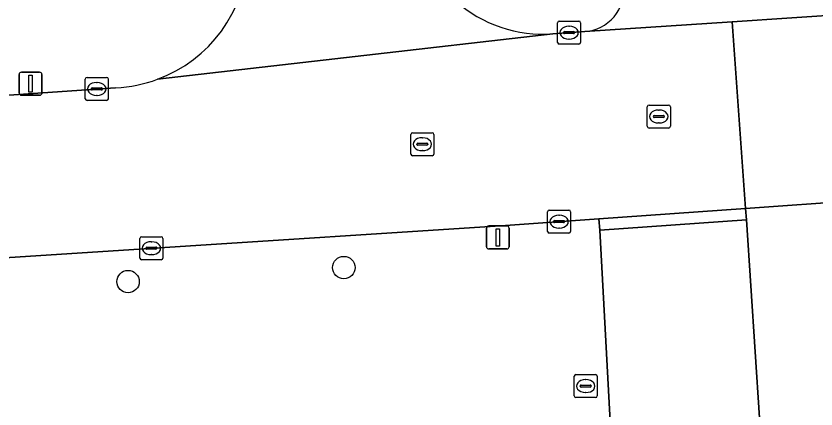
# Model space of a CAD drawing. Extents: x 159680 to 160786, y 387323 to 388340.
# Drawn here: x 160354.58 to 160389.37, y 387754.91 to 387772 of the extents above; entities that cross this region are included whole.
import ezdxf

# ---------------------------------------------------------------- set-up
doc = ezdxf.new("R2010")
doc.units = 0
for name, color, linetype in [('IMGEO_Boom', 7, 'Continuous'), ('IMGEO_Brandkraan', 7, 'Continuous'), ('IMGEO_Kolk', 7, 'Continuous'), ('IMGEO_Lichtmast', 7, 'Continuous'), ('IMGEO_Parkeervlak_open', 7, 'Continuous'), ('IMGEO_Rijbaan_lokaal_gesloten', 7, 'Continuous'), ('IMGEO_Rijbaan_lokaal_open', 7, 'Continuous'), ('IMGEO_Rioolput', 7, 'Continuous'), ('IMGEO_Voetpad_open', 7, 'Continuous')]:
    doc.layers.add(name, color=color, linetype=linetype)

msp = doc.modelspace()

# ---------------------------------------------------------------- linework, layer by layer
at = {"layer": 'IMGEO_Boom'}
for centre in [(160368.837, 387761.06), (160359.456, 387760.451)]:
    msp.add_circle(centre, 0.489, dxfattribs=at)
at = {"layer": 'IMGEO_Brandkraan'}
for p, q in [((160378.852, 387755.483), (160378.852, 387756.335)), ((160378.927, 387756.409), (160379.779, 387756.409)), ((160379.34, 387756.189), (160379.365, 387756.189)), ((160379.853, 387756.335), (160379.853, 387755.483)), ((160379.111, 387755.903), (160379.111, 387755.915)), ((160379.549, 387755.866), (160379.151, 387755.866)), ((160379.154, 387755.952), (160379.552, 387755.952)), ((160379.595, 387755.915), (160379.595, 387755.903)), ((160379.363, 387755.629), (160379.338, 387755.629)), ((160379.779, 387755.409), (160378.927, 387755.409))]:
    msp.add_line(p, q, dxfattribs=at)
for points in [[(160378.852, 387755.483), (160378.852, 387756.335)], [(160378.927, 387756.409), (160379.779, 387756.409)], [(160379.853, 387756.335), (160379.853, 387755.483)], [(160379.779, 387755.409), (160378.927, 387755.409)]]:
    msp.add_lwpolyline(points, dxfattribs=at)
for centre, radius, start, end in [((160378.929, 387756.333), 0.0765, 91.552, 178.448), ((160378.929, 387756.333), 0.0765, 91.552, 178.448), ((160379.777, 387756.333), 0.0765, 1.552, 88.448), ((160379.777, 387756.333), 0.0765, 1.552, 88.448), ((160379.151, 387755.912), 0.0403, 85.8775, 175.7526), ((160379.148, 387755.902), 0.0366, 178.938, 274.7102), ((160379.552, 387755.909), 0.043, 264.8664, 352.4533), ((160379.556, 387755.914), 0.0386, 1.7309, 96.639), ((160378.929, 387755.485), 0.0765, 181.552, 268.448), ((160378.929, 387755.485), 0.0765, 181.552, 268.448), ((160379.777, 387755.485), 0.0765, 271.552, 358.448), ((160379.777, 387755.485), 0.0765, 271.552, 358.448)]:
    msp.add_arc(centre, radius, start, end, dxfattribs=at)
for centre, major_axis, ratio, start_param, end_param in [((160379.339, 387755.909), (-0.387, 0.002), 0.722429, 4.712389, 7.853982), ((160379.364, 387755.909), (-0.39, 0.002), 0.717154, 1.570796, 4.712389)]:
    msp.add_ellipse(centre, major_axis=major_axis, ratio=ratio, start_param=start_param, end_param=end_param, dxfattribs=at)
at = {"layer": 'IMGEO_Kolk'}
for p, q in [((160378.13, 387770.851), (160378.13, 387771.703)), ((160378.205, 387771.777), (160379.057, 387771.777)), ((160378.618, 387771.557), (160378.643, 387771.557)), ((160379.131, 387771.703), (160379.131, 387770.851)), ((160378.389, 387771.271), (160378.389, 387771.283)), ((160378.827, 387771.234), (160378.429, 387771.234)), ((160378.432, 387771.32), (160378.83, 387771.32)), ((160378.873, 387771.283), (160378.873, 387771.271)), ((160379.057, 387770.777), (160378.205, 387770.777)), ((160378.641, 387770.997), (160378.616, 387770.997)), ((160357.598, 387768.404), (160357.598, 387769.256)), ((160357.673, 387769.33), (160358.525, 387769.33)), ((160358.086, 387769.11), (160358.111, 387769.11)), ((160358.599, 387769.256), (160358.599, 387768.404)), ((160357.857, 387768.824), (160357.857, 387768.836)), ((160358.295, 387768.787), (160357.897, 387768.787)), ((160357.9, 387768.873), (160358.298, 387768.873)), ((160358.341, 387768.836), (160358.341, 387768.824)), ((160358.109, 387768.55), (160358.084, 387768.55)), ((160358.525, 387768.33), (160357.673, 387768.33)), ((160377.696, 387762.633), (160377.696, 387763.485)), ((160377.771, 387763.559), (160378.623, 387763.559)), ((160378.697, 387763.485), (160378.697, 387762.633)), ((160378.184, 387763.339), (160378.209, 387763.339)), ((160377.955, 387763.053), (160377.955, 387763.065)), ((160378.393, 387763.016), (160377.995, 387763.016)), ((160377.998, 387763.102), (160378.396, 387763.102)), ((160378.207, 387762.779), (160378.182, 387762.779)), ((160378.439, 387763.065), (160378.439, 387763.053)), ((160378.623, 387762.559), (160377.771, 387762.559)), ((160359.972, 387761.478), (160359.972, 387762.33)), ((160360.047, 387762.404), (160360.899, 387762.404)), ((160360.46, 387762.184), (160360.485, 387762.184)), ((160360.973, 387762.33), (160360.973, 387761.478)), ((160360.231, 387761.898), (160360.231, 387761.91)), ((160360.669, 387761.861), (160360.271, 387761.861)), ((160360.274, 387761.947), (160360.672, 387761.947)), ((160360.715, 387761.91), (160360.715, 387761.898)), ((160360.899, 387761.404), (160360.047, 387761.404)), ((160360.483, 387761.624), (160360.458, 387761.624))]:
    msp.add_line(p, q, dxfattribs=at)
for points in [[(160378.13, 387770.851), (160378.13, 387771.703)], [(160378.205, 387771.777), (160379.057, 387771.777)], [(160379.131, 387771.703), (160379.131, 387770.851)], [(160379.057, 387770.777), (160378.205, 387770.777)], [(160357.598, 387768.404), (160357.598, 387769.256)], [(160357.673, 387769.33), (160358.525, 387769.33)], [(160358.599, 387769.256), (160358.599, 387768.404)], [(160358.525, 387768.33), (160357.673, 387768.33)], [(160377.696, 387762.633), (160377.696, 387763.485)], [(160377.771, 387763.559), (160378.623, 387763.559)], [(160378.697, 387763.485), (160378.697, 387762.633)], [(160378.623, 387762.559), (160377.771, 387762.559)], [(160359.972, 387761.478), (160359.972, 387762.33)], [(160360.047, 387762.404), (160360.899, 387762.404)], [(160360.973, 387762.33), (160360.973, 387761.478)], [(160360.899, 387761.404), (160360.047, 387761.404)]]:
    msp.add_lwpolyline(points, dxfattribs=at)
for centre, radius, start, end in [((160378.207, 387771.701), 0.0765, 91.552, 178.448), ((160378.207, 387771.701), 0.0765, 91.552, 178.448), ((160379.055, 387771.701), 0.0765, 1.552, 88.448), ((160379.055, 387771.701), 0.0765, 1.552, 88.448), ((160378.429, 387771.28), 0.0403, 85.8775, 175.7526), ((160378.426, 387771.27), 0.0366, 178.938, 274.7102), ((160378.83, 387771.277), 0.043, 264.8664, 352.4533), ((160378.834, 387771.282), 0.0386, 1.7309, 96.639), ((160378.207, 387770.853), 0.0765, 181.552, 268.448), ((160378.207, 387770.853), 0.0765, 181.552, 268.448), ((160379.055, 387770.853), 0.0765, 271.552, 358.448), ((160379.055, 387770.853), 0.0765, 271.552, 358.448), ((160357.675, 387769.254), 0.0765, 91.552, 178.448), ((160357.675, 387769.254), 0.0765, 91.552, 178.448), ((160358.523, 387769.254), 0.0765, 1.552, 88.448), ((160358.523, 387769.254), 0.0765, 1.552, 88.448), ((160357.897, 387768.833), 0.0403, 85.8775, 175.7526), ((160357.894, 387768.823), 0.0366, 178.938, 274.7102), ((160358.298, 387768.83), 0.043, 264.8664, 352.4533), ((160358.302, 387768.835), 0.0386, 1.7309, 96.639), ((160357.675, 387768.406), 0.0765, 181.552, 268.448), ((160357.675, 387768.406), 0.0765, 181.552, 268.448), ((160358.523, 387768.406), 0.0765, 271.552, 358.448), ((160358.523, 387768.406), 0.0765, 271.552, 358.448), ((160377.773, 387763.483), 0.0765, 91.552, 178.448), ((160377.773, 387763.483), 0.0765, 91.552, 178.448), ((160378.621, 387763.483), 0.0765, 1.552, 88.448), ((160378.621, 387763.483), 0.0765, 1.552, 88.448), ((160377.995, 387763.062), 0.0403, 85.8775, 175.7526), ((160377.992, 387763.052), 0.0366, 178.938, 274.7102), ((160378.396, 387763.059), 0.043, 264.8664, 352.4533), ((160378.4, 387763.064), 0.0386, 1.7309, 96.639), ((160377.773, 387762.635), 0.0765, 181.552, 268.448), ((160377.773, 387762.635), 0.0765, 181.552, 268.448), ((160378.621, 387762.635), 0.0765, 271.552, 358.448), ((160378.621, 387762.635), 0.0765, 271.552, 358.448), ((160360.049, 387762.328), 0.0765, 91.552, 178.448), ((160360.049, 387762.328), 0.0765, 91.552, 178.448), ((160360.897, 387762.328), 0.0765, 1.552, 88.448), ((160360.897, 387762.328), 0.0765, 1.552, 88.448), ((160360.271, 387761.907), 0.0403, 85.8775, 175.7526), ((160360.268, 387761.897), 0.0366, 178.938, 274.7102), ((160360.672, 387761.904), 0.043, 264.8664, 352.4533), ((160360.676, 387761.909), 0.0386, 1.7309, 96.639), ((160360.049, 387761.48), 0.0765, 181.552, 268.448), ((160360.049, 387761.48), 0.0765, 181.552, 268.448), ((160360.897, 387761.48), 0.0765, 271.552, 358.448), ((160360.897, 387761.48), 0.0765, 271.552, 358.448)]:
    msp.add_arc(centre, radius, start, end, dxfattribs=at)
for centre, major_axis, ratio, start_param, end_param in [((160378.617, 387771.277), (-0.387, 0.002), 0.722429, 4.712389, 7.853982), ((160378.642, 387771.277), (-0.39, 0.002), 0.717154, 1.570796, 4.712389), ((160358.085, 387768.83), (-0.387, 0.002), 0.722429, 4.712389, 7.853982), ((160358.11, 387768.83), (-0.39, 0.002), 0.717154, 1.570796, 4.712389), ((160378.183, 387763.059), (-0.387, 0.002), 0.722429, 4.712389, 7.853982), ((160378.208, 387763.059), (-0.39, 0.002), 0.717154, 1.570796, 4.712389), ((160360.459, 387761.904), (-0.387, 0.002), 0.722429, 4.712389, 7.853982), ((160360.484, 387761.904), (-0.39, 0.002), 0.717154, 1.570796, 4.712389)]:
    msp.add_ellipse(centre, major_axis=major_axis, ratio=ratio, start_param=start_param, end_param=end_param, dxfattribs=at)
at = {"layer": 'IMGEO_Lichtmast'}
for p, q in [((160354.721, 387768.657), (160354.721, 387769.457)), ((160354.721, 387769.457), (160354.721, 387768.657)), ((160354.821, 387769.557), (160355.611, 387769.557)), ((160355.611, 387769.557), (160354.821, 387769.557)), ((160355.711, 387769.457), (160355.711, 387768.657)), ((160355.711, 387768.657), (160355.711, 387769.457)), ((160355.611, 387768.557), (160354.821, 387768.557)), ((160354.821, 387768.557), (160355.611, 387768.557)), ((160375.136, 387762.87), (160375.926, 387762.87)), ((160375.926, 387762.87), (160375.136, 387762.87)), ((160375.036, 387761.97), (160375.036, 387762.77)), ((160375.036, 387762.77), (160375.036, 387761.97)), ((160376.026, 387762.77), (160376.026, 387761.97)), ((160376.026, 387761.97), (160376.026, 387762.77)), ((160375.926, 387761.87), (160375.136, 387761.87)), ((160375.136, 387761.87), (160375.926, 387761.87))]:
    msp.add_line(p, q, dxfattribs=at)
for points in [[(160355.141, 387769.432), (160355.291, 387769.432), (160355.291, 387768.682), (160355.141, 387768.682), (160355.141, 387769.432)], [(160375.456, 387762.745), (160375.606, 387762.745), (160375.606, 387761.995), (160375.456, 387761.995), (160375.456, 387762.745)]]:
    msp.add_lwpolyline(points, dxfattribs=at)
for centre, start, end in [((160354.821, 387769.457), 90, 180), ((160354.821, 387769.457), 90, 180), ((160355.611, 387769.457), 0, 90), ((160355.611, 387769.457), 360, 90), ((160354.821, 387768.657), 180, 270), ((160354.821, 387768.657), 180, 270), ((160355.611, 387768.657), 270, 0), ((160355.611, 387768.657), 270, 0), ((160375.136, 387762.77), 90, 180), ((160375.136, 387762.77), 90, 180), ((160375.926, 387762.77), 0, 90), ((160375.926, 387762.77), 360, 90), ((160375.136, 387761.97), 180, 270), ((160375.136, 387761.97), 180, 270), ((160375.926, 387761.97), 270, 0), ((160375.926, 387761.97), 270, 0)]:
    msp.add_arc(centre, 0.1, start, end, dxfattribs=at)
at = {"layer": 'IMGEO_Parkeervlak_open'}
msp.add_lwpolyline([(160379.316, 387771.321), (160385.716, 387771.751), (160398.685, 387772.623), (160417.035, 387773.783), (160431.876, 387774.788)], dxfattribs=at)
msp.add_arc((160379.175, 387773.165), 1.85, 274.3736, 4.8591, dxfattribs=at)
at = {"layer": 'IMGEO_Rijbaan_lokaal_gesloten'}
msp.add_lwpolyline([(160440.298, 387775.322), (160439.538, 387775.272), (160434.956, 387774.969), (160434.427, 387774.934), (160434.236, 387774.931), (160431.876, 387774.788), (160417.035, 387773.783), (160398.685, 387772.623), (160385.716, 387771.751), (160386.304, 387763.634), (160391.185, 387763.979), (160392.202, 387764.051), (160398.953, 387764.528), (160414.874, 387765.715), (160444.454, 387767.638), (160461.879, 387768.48), (160462.885, 387768.529), (160466.723, 387768.712), (160473.64, 387769.138), (160487.619, 387770.001), (160487.178, 387778.192), (160473.191, 387777.333), (160461.048, 387776.588), (160442.927, 387775.496)], close=True, dxfattribs=at)
at = {"layer": 'IMGEO_Rijbaan_lokaal_open'}
for points in [[(160345.325, 387760.926), (160375.86, 387762.898), (160379.928, 387763.183), (160386.304, 387763.634), (160385.716, 387771.751)], [(160385.716, 387771.751), (160379.316, 387771.321), (160377.928, 387771.228), (160360.743, 387769.251)], [(160360.743, 387769.251), (160377.928, 387771.228)], [(160358.917, 387768.881), (160346.266, 387768.001)]]:
    msp.add_lwpolyline(points, dxfattribs=at)
for centre, radius, start, end in [((160377.517, 387777.039), 5.826, 183.6652, 274.0452), ((160358.645, 387774.912), 6.037, 290.3336, 357.1606), ((160358.646, 387774.907), 6.032, 272.5707, 290.3387)]:
    msp.add_arc(centre, radius, start, end, dxfattribs=at)
at = {"layer": 'IMGEO_Rioolput'}
for p, q in [((160382.032, 387767.204), (160382.032, 387768.056)), ((160382.107, 387768.13), (160382.959, 387768.13)), ((160383.033, 387768.056), (160383.033, 387767.204)), ((160382.334, 387767.673), (160382.732, 387767.673)), ((160382.52, 387767.91), (160382.545, 387767.91)), ((160382.291, 387767.624), (160382.291, 387767.636)), ((160382.729, 387767.587), (160382.331, 387767.587)), ((160382.543, 387767.35), (160382.518, 387767.35)), ((160382.775, 387767.636), (160382.775, 387767.624)), ((160382.959, 387767.13), (160382.107, 387767.13)), ((160371.752, 387766), (160371.752, 387766.852)), ((160371.827, 387766.926), (160372.679, 387766.926)), ((160372.24, 387766.706), (160372.265, 387766.706)), ((160372.753, 387766.852), (160372.753, 387766)), ((160372.011, 387766.42), (160372.011, 387766.432)), ((160372.449, 387766.383), (160372.051, 387766.383)), ((160372.054, 387766.469), (160372.452, 387766.469)), ((160372.495, 387766.432), (160372.495, 387766.42)), ((160372.679, 387765.926), (160371.827, 387765.926)), ((160372.263, 387766.146), (160372.238, 387766.146))]:
    msp.add_line(p, q, dxfattribs=at)
for points in [[(160382.032, 387767.204), (160382.032, 387768.056)], [(160382.107, 387768.13), (160382.959, 387768.13)], [(160383.033, 387768.056), (160383.033, 387767.204)], [(160382.959, 387767.13), (160382.107, 387767.13)], [(160371.752, 387766), (160371.752, 387766.852)], [(160371.827, 387766.926), (160372.679, 387766.926)], [(160372.753, 387766.852), (160372.753, 387766)], [(160372.679, 387765.926), (160371.827, 387765.926)]]:
    msp.add_lwpolyline(points, dxfattribs=at)
for centre, radius, start, end in [((160382.109, 387768.054), 0.0765, 91.552, 178.448), ((160382.109, 387768.054), 0.0765, 91.552, 178.448), ((160382.957, 387768.054), 0.0765, 1.552, 88.448), ((160382.957, 387768.054), 0.0765, 1.552, 88.448), ((160382.331, 387767.633), 0.0403, 85.8775, 175.7526), ((160382.736, 387767.635), 0.0386, 1.7309, 96.639), ((160382.328, 387767.623), 0.0366, 178.938, 274.7102), ((160382.732, 387767.63), 0.043, 264.8664, 352.4533), ((160382.109, 387767.206), 0.0765, 181.552, 268.448), ((160382.109, 387767.206), 0.0765, 181.552, 268.448), ((160382.957, 387767.206), 0.0765, 271.552, 358.448), ((160382.957, 387767.206), 0.0765, 271.552, 358.448), ((160371.829, 387766.85), 0.0765, 91.552, 178.448), ((160371.829, 387766.85), 0.0765, 91.552, 178.448), ((160372.677, 387766.85), 0.0765, 1.552, 88.448), ((160372.677, 387766.85), 0.0765, 1.552, 88.448), ((160372.051, 387766.429), 0.0403, 85.8775, 175.7526), ((160372.048, 387766.419), 0.0366, 178.938, 274.7102), ((160372.452, 387766.426), 0.043, 264.8664, 352.4533), ((160372.456, 387766.431), 0.0386, 1.7309, 96.639), ((160371.829, 387766.002), 0.0765, 181.552, 268.448), ((160371.829, 387766.002), 0.0765, 181.552, 268.448), ((160372.677, 387766.002), 0.0765, 271.552, 358.448), ((160372.677, 387766.002), 0.0765, 271.552, 358.448)]:
    msp.add_arc(centre, radius, start, end, dxfattribs=at)
for centre, major_axis, ratio, start_param, end_param in [((160382.519, 387767.63), (-0.387, 0.002), 0.722429, 4.712389, 7.853982), ((160382.544, 387767.63), (-0.39, 0.002), 0.717154, 1.570796, 4.712389), ((160372.239, 387766.426), (-0.387, 0.002), 0.722429, 4.712389, 7.853982), ((160372.264, 387766.426), (-0.39, 0.002), 0.717154, 1.570796, 4.712389)]:
    msp.add_ellipse(centre, major_axis=major_axis, ratio=ratio, start_param=start_param, end_param=end_param, dxfattribs=at)
at = {"layer": 'IMGEO_Voetpad_open'}
for points in [[(160377.928, 387771.228), (160379.316, 387771.321)], [(160346.266, 387768.001), (160358.917, 387768.881)], [(160392.202, 387764.051), (160391.185, 387763.979), (160386.304, 387763.634), (160386.337, 387763.136), (160386.905, 387754.526), (160386.934, 387754.026), (160390.868, 387754.283), (160391.141, 387750), (160391.623, 387742.422), (160389.625, 387742.291), (160388.941, 387742.266)], [(160379.961, 387762.685), (160379.928, 387763.183), (160375.86, 387762.898), (160345.325, 387760.926)], [(160380.737, 387749.993), (160380.464, 387753.614), (160380.427, 387754.112), (160379.961, 387762.685)]]:
    msp.add_lwpolyline(points, dxfattribs=at)
for points in [[(160379.928, 387763.183), (160379.961, 387762.685), (160386.337, 387763.136), (160386.304, 387763.634)], [(160386.337, 387763.136), (160379.961, 387762.685), (160380.427, 387754.112), (160386.905, 387754.526)]]:
    msp.add_lwpolyline(points, close=True, dxfattribs=at)
for centre, radius, start, end in [((160377.517, 387777.039), 5.826, 183.6652, 274.0452), ((160358.645, 387774.912), 6.037, 290.3336, 357.1606), ((160379.175, 387773.165), 1.85, 274.3736, 4.8591), ((160358.646, 387774.907), 6.032, 272.5707, 290.3387)]:
    msp.add_arc(centre, radius, start, end, dxfattribs=at)

doc.saveas('drawing.dxf')
